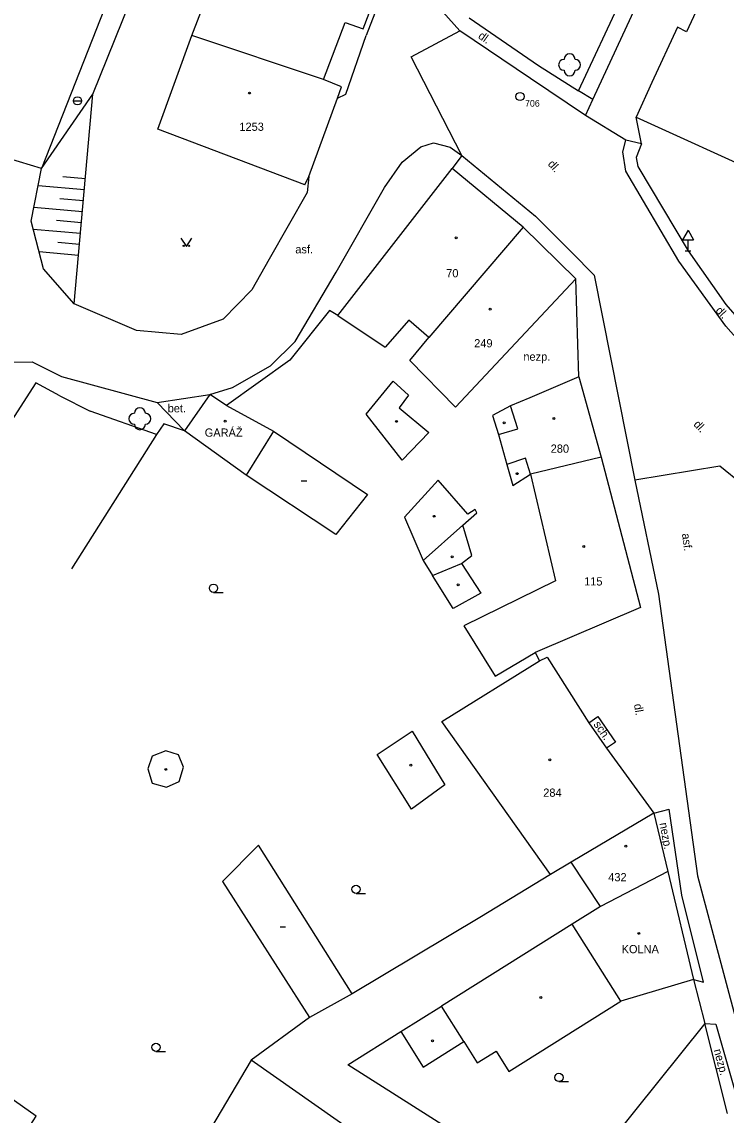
# Model space of a CAD drawing. Extents: x -794191 to -788944, y -1117087 to -1105044.
# Drawn here: x -791499.3 to -791435, y -1110575.3 to -1110475.6 of the extents above; entities that cross this region are included whole.
import ezdxf

# ---------------------------------------------------------------- set-up
doc = ezdxf.new("R2010")
doc.units = 0
for name, color, linetype in [('Doplněk polohopisu', 7, 'Continuous'), ('Doplňkové značky', 7, 'Continuous'), ('Hranice - ploty_ zdi', 7, 'Continuous'), ('Komunikace', 7, 'Continuous'), ('Pomocné popisy', 7, 'Continuous'), ('Popisy budov', 7, 'Continuous'), ('Stavební objekty', 7, 'Continuous'), ('temporary_level_1', 7, 'Continuous'), ('Výškopis', 7, 'Continuous'), ('Zeleň', 7, 'Continuous'), ('Značky druhů budov', 7, 'Continuous'), ('Značky druhů pozemků', 7, 'Continuous'), ('Čísla popisná', 7, 'Continuous')]:
    doc.layers.add(name, color=color, linetype=linetype)

msp = doc.modelspace()

# ---------------------------------------------------------------- linework, layer by layer
at = {"layer": 'Doplněk polohopisu'}
for p, q in [((-791447.17, -1110482.68), (-791433.99, -1110454.22)), ((-791448.48, -1110481.89), (-791436.12, -1110455.44)), ((-791447.17, -1110482.68), (-791448.48, -1110481.89)), ((-791447.83, -1110484.16), (-791447.17, -1110482.68)), ((-791442.72, -1110486.73), (-791443.2, -1110484.3)), ((-791442.72, -1110486.73), (-791444.16, -1110486.41)), ((-791442.72, -1110486.73), (-791443.21, -1110487.98)), ((-791443.21, -1110487.98), (-791443.05, -1110488.81)), ((-791443.05, -1110488.81), (-791438.48, -1110496.48)), ((-791438.48, -1110496.48), (-791435.03, -1110501.38)), ((-791448.43, -1110507.99), (-791448.73, -1110499.06)), ((-791435.03, -1110501.38), (-791429.87, -1110507.37)), ((-791484.42, -1110512.91), (-791486.91, -1110510.32)), ((-791441.6, -1110547.8), (-791440.19, -1110547.41)), ((-791439.04, -1110555.28), (-791440.19, -1110547.41)), ((-791437.07, -1110563.19), (-791439.04, -1110555.28)), ((-791437.98, -1110562.95), (-791437.07, -1110563.19)), ((-791436.94, -1110566.98), (-791435.93, -1110567.04)), ((-791435.93, -1110567.04), (-791433.87, -1110574.26))]:
    msp.add_line(p, q, dxfattribs=at)
msp.add_lwpolyline([(-791458.46, -1110475.25), (-791452.12, -1110479.59), (-791448.48, -1110481.89)], dxfattribs=at)
at = {"layer": 'Doplňkové značky'}
for p, q in [((-791494.555, -1110482.81), (-791493.805, -1110482.81)), ((-791438.48, -1110494.614), (-791438.98, -1110495.48)), ((-791438.48, -1110494.614), (-791437.98, -1110495.48)), ((-791438.98, -1110495.48), (-791437.98, -1110495.48)), ((-791438.48, -1110496.48), (-791438.48, -1110495.48)), ((-791438.73, -1110496.48), (-791438.23, -1110496.48))]:
    msp.add_line(p, q, dxfattribs=at)
msp.add_circle((-791494.18, -1110482.81), 0.375, dxfattribs=at)
at = {"layer": 'Hranice - ploty_ zdi'}
for p, q in [((-791497.47, -1110489), (-791501.86, -1110487.66)), ((-791495.78, -1110509.73), (-791493.03, -1110511.11)), ((-791484.42, -1110512.91), (-791486.3, -1110512.26)), ((-791486.96, -1110513.25), (-791494.74, -1110525.49)), ((-791452.43, -1110533.13), (-791452.04, -1110533.89)), ((-791445.1, -1110541.31), (-791445.93, -1110541.87)), ((-791486.06, -1110545.41), (-791484.9, -1110544.89)), ((-791437.98, -1110562.95), (-791436.94, -1110566.98)), ((-791436.94, -1110566.98), (-791449.96, -1110583.15)), ((-791434.89, -1110575.17), (-791436.94, -1110566.98))]:
    msp.add_line(p, q, dxfattribs=at)
for points in [[(-791497.47, -1110489), (-791492.77, -1110482.22), (-791483.98, -1110460.4)], [(-791470.42, -1110502.4), (-791471.18, -1110501.94), (-791474.8, -1110506.47), (-791480.59, -1110510.61)], [(-791495.78, -1110509.73), (-791497.98, -1110508.55), (-791506.45, -1110521.67)], [(-791486.3, -1110512.26), (-791486.96, -1110513.25), (-791493.03, -1110511.11)], [(-791447.52, -1110539.54), (-791446.7, -1110538.98), (-791445.1, -1110541.31)], [(-791484.9, -1110544.89), (-791484.5, -1110543.59), (-791484.97, -1110542.47), (-791486.12, -1110542.09), (-791487.37, -1110542.58), (-791487.77, -1110543.73), (-791487.36, -1110545.04), (-791486.06, -1110545.41)]]:
    msp.add_lwpolyline(points, dxfattribs=at)
at = {"layer": 'Komunikace'}
for p, q in [((-791485.92, -1110459.63), (-791497.47, -1110489)), ((-791459.3, -1110476.43), (-791460.86, -1110474.69)), ((-791469.71, -1110482.21), (-791467.84, -1110476.85)), ((-791470.47, -1110482.57), (-791469.71, -1110482.21)), ((-791444.16, -1110486.41), (-791447.83, -1110484.16)), ((-791444.43, -1110487.45), (-791444.16, -1110486.41)), ((-791459.13, -1110487.81), (-791452.39, -1110493.32)), ((-791444.16, -1110489.23), (-791444.43, -1110487.45)), ((-791439.33, -1110497.44), (-791444.16, -1110489.23)), ((-791452.39, -1110493.32), (-791449.12, -1110496.62)), ((-791449.12, -1110496.62), (-791447.05, -1110498.71)), ((-791435.04, -1110503.36), (-791439.33, -1110497.44)), ((-791447.05, -1110498.71), (-791443.32, -1110517.42)), ((-791430.08, -1110508.99), (-791435.04, -1110503.36)), ((-791486.91, -1110510.32), (-791482.11, -1110509.61)), ((-791443.32, -1110517.42), (-791441.19, -1110527.82)), ((-791441.19, -1110527.82), (-791437.62, -1110553.5)), ((-791437.62, -1110553.5), (-791432.31, -1110573.44))]:
    msp.add_line(p, q, dxfattribs=at)
for points in [[(-791466.71, -1110472.51), (-791466.26, -1110472.74), (-791467.84, -1110476.85)], [(-791459.13, -1110487.81), (-791463.73, -1110478.8), (-791459.3, -1110476.43)], [(-791447.83, -1110484.16), (-791452.85, -1110480.78), (-791459.3, -1110476.43)], [(-791470.57, -1110498.45), (-791466.17, -1110490.72), (-791464.55, -1110488.4), (-791462.86, -1110487.02), (-791461.69, -1110486.63), (-791460.19, -1110487.04), (-791459.13, -1110487.81), (-791460, -1110488.98)], [(-791476.69, -1110497.25), (-791478.27, -1110500.06), (-791480.89, -1110502.74), (-791484.72, -1110504.12), (-791488.8, -1110503.75), (-791494.48, -1110501.33), (-791497.28, -1110498.14), (-791498.41, -1110493.78), (-791497.47, -1110489)], [(-791473.07, -1110489.73), (-791473.23, -1110491.18), (-791476.69, -1110497.25)], [(-791482.11, -1110509.61), (-791480.04, -1110508.95), (-791476.57, -1110506.97), (-791474.31, -1110504.77), (-791470.57, -1110498.45)], [(-791506.37, -1110520.01), (-791505.52, -1110517.14), (-791507.21, -1110515.87), (-791507.83, -1110514.23), (-791507.19, -1110511.65), (-791505.16, -1110508.46), (-791502.14, -1110506.65), (-791498.31, -1110506.63), (-791495.64, -1110507.97), (-791486.91, -1110510.32)], [(-791433.47, -1110517.85), (-791435.58, -1110516.15), (-791443.32, -1110517.42)]]:
    msp.add_lwpolyline(points, dxfattribs=at)
at = {"layer": 'Stavební objekty'}
for p, q in [((-791483.74, -1110476.85), (-791473.11, -1110448.88)), ((-791430.59, -1110459.25), (-791438.62, -1110476.51)), ((-791468.13, -1110476.25), (-791466.71, -1110472.51)), ((-791471.75, -1110480.87), (-791469.76, -1110475.67)), ((-791469.76, -1110475.67), (-791468.13, -1110476.25)), ((-791486.86, -1110485.39), (-791483.74, -1110476.85)), ((-791471.75, -1110480.87), (-791483.74, -1110476.85)), ((-791439.44, -1110476.1), (-791441.79, -1110481.13)), ((-791438.62, -1110476.51), (-791439.44, -1110476.1)), ((-791470.09, -1110481.55), (-791471.75, -1110480.87)), ((-791470.47, -1110482.57), (-791470.09, -1110481.55)), ((-791473.07, -1110489.73), (-791470.47, -1110482.57)), ((-791473.44, -1110490.49), (-791486.86, -1110485.39)), ((-791470.42, -1110502.4), (-791460, -1110488.98)), ((-791473.44, -1110490.49), (-791473.07, -1110489.73)), ((-791453.53, -1110494.34), (-791462.13, -1110504.39)), ((-791459.69, -1110510.75), (-791448.73, -1110499.06)), ((-791470.42, -1110502.4), (-791466.1, -1110505.29)), ((-791463.86, -1110506.51), (-791462.13, -1110504.39)), ((-791463.86, -1110506.51), (-791459.69, -1110510.75)), ((-791448.43, -1110507.99), (-791452.9, -1110509.89)), ((-791448.43, -1110507.99), (-791446.4, -1110515.3)), ((-791454, -1110512.72), (-791454.67, -1110510.63)), ((-791455.78, -1110513.24), (-791454, -1110512.72)), ((-791476.29, -1110512.95), (-791467.71, -1110518.71)), ((-791453.31, -1110515.41), (-791455.02, -1110515.99)), ((-791452.86, -1110516.86), (-791453.31, -1110515.41)), ((-791446.4, -1110515.3), (-791452.86, -1110516.86)), ((-791446.4, -1110515.3), (-791442.83, -1110529.02)), ((-791454.47, -1110517.89), (-791452.86, -1110516.86)), ((-791452.86, -1110516.86), (-791450.57, -1110526.59)), ((-791461.27, -1110517.4), (-791464.35, -1110520.79)), ((-791450.57, -1110526.59), (-791458.93, -1110530.7)), ((-791442.83, -1110529.02), (-791452.43, -1110533.13)), ((-791458.93, -1110530.7), (-791456.08, -1110535.3)), ((-791456.08, -1110535.3), (-791452.43, -1110533.13)), ((-791452.04, -1110533.89), (-791451.32, -1110533.57)), ((-791460.95, -1110539.41), (-791452.04, -1110533.89)), ((-791451.02, -1110553.39), (-791460.95, -1110539.41)), ((-791441.6, -1110547.8), (-791440.33, -1110553.12)), ((-791469.13, -1110564.28), (-791477.67, -1110550.71)), ((-791446.48, -1110556.3), (-791449.14, -1110552.25)), ((-791440.33, -1110553.12), (-791446.48, -1110556.3)), ((-791440.33, -1110553.12), (-791437.98, -1110562.95)), ((-791446.48, -1110556.3), (-791449.04, -1110557.9)), ((-791449.04, -1110557.9), (-791460.96, -1110565.38)), ((-791444.62, -1110564.94), (-791449.04, -1110557.9)), ((-791437.98, -1110562.95), (-791444.62, -1110564.94)), ((-791464.68, -1110567.71), (-791460.96, -1110565.38)), ((-791458.94, -1110568.61), (-791460.96, -1110565.38)), ((-791454.83, -1110571.34), (-791444.62, -1110564.94)), ((-791473, -1110566.43), (-791478.34, -1110570.31)), ((-791458.94, -1110568.61), (-791457.71, -1110570.57)), ((-791457.71, -1110570.57), (-791455.99, -1110569.48)), ((-791455.99, -1110569.48), (-791454.83, -1110571.34))]:
    msp.add_line(p, q, dxfattribs=at)
for points in [[(-791441.79, -1110481.13), (-791443.2, -1110484.3), (-791419.69, -1110495.02)], [(-791448.73, -1110499.06), (-791453.53, -1110494.34), (-791460, -1110488.98)], [(-791462.13, -1110504.39), (-791463.95, -1110502.83), (-791466.1, -1110505.29)], [(-791480.59, -1110510.61), (-791482.11, -1110509.61), (-791484.42, -1110512.91)], [(-791452.9, -1110509.89), (-791454.67, -1110510.63), (-791456.32, -1110511.52)], [(-791480.59, -1110510.61), (-791476.29, -1110512.95), (-791478.79, -1110516.96), (-791484.42, -1110512.91)], [(-791456.32, -1110511.52), (-791455.78, -1110513.24), (-791455.02, -1110515.99), (-791454.47, -1110517.89)], [(-791467.71, -1110518.71), (-791470.62, -1110522.37), (-791478.79, -1110516.96)], [(-791459.03, -1110521.53), (-791457.76, -1110520.4), (-791457.9, -1110520.09), (-791458.58, -1110520.52), (-791461.27, -1110517.4)], [(-791464.35, -1110520.79), (-791462.63, -1110524.74), (-791461.78, -1110526.1)], [(-791461.78, -1110526.1), (-791459.14, -1110525.02), (-791458.2, -1110524.27), (-791459.03, -1110521.53), (-791462.63, -1110524.74)], [(-791459.14, -1110525.02), (-791457.39, -1110527.72), (-791459.91, -1110529.13), (-791461.78, -1110526.1)], [(-791451.32, -1110533.57), (-791447.52, -1110539.54), (-791445.93, -1110541.87), (-791441.6, -1110547.8)], [(-791441.6, -1110547.8), (-791449.14, -1110552.25), (-791451.02, -1110553.39)], [(-791477.67, -1110550.71), (-791480.95, -1110554.03), (-791473, -1110566.43)], [(-791451.02, -1110553.39), (-791457.46, -1110557.3), (-791469.13, -1110564.28), (-791473, -1110566.43)], [(-791503.18, -1110583.51), (-791497.95, -1110575.43), (-791510.44, -1110566.61), (-791510.84, -1110566.28), (-791511.31, -1110567.01), (-791512.98, -1110569.6)], [(-791449.96, -1110583.15), (-791469.51, -1110570.74), (-791464.68, -1110567.71)], [(-791464.68, -1110567.71), (-791462.65, -1110570.94), (-791458.94, -1110568.61)], [(-791479.12, -1110602.71), (-791476.04, -1110597.84), (-791464.68, -1110579.89), (-791478.34, -1110570.31), (-791482.92, -1110578.08), (-791482.51, -1110578.48), (-791474.96, -1110583.33), (-791484.64, -1110599.39)]]:
    msp.add_lwpolyline(points, dxfattribs=at)
for points in [[(-791462.12, -1110513.05), (-791464.57, -1110515.6), (-791467.84, -1110511.4), (-791465.39, -1110508.39), (-791463.98, -1110509.66), (-791464.84, -1110510.81)], [(-791463.64, -1110540.31), (-791460.66, -1110545.19), (-791463.7, -1110547.43), (-791466.85, -1110542.44)]]:
    msp.add_lwpolyline(points, close=True, dxfattribs=at)
at = {"layer": 'temporary_level_1'}
for radius in [0.375, 0.0005]:
    msp.add_circle((-791453.81, -1110482.42), radius, dxfattribs=at)
at = {"layer": 'Výškopis'}
for p, q in [((-791494.48, -1110501.33), (-791492.77, -1110482.22)), ((-791493.46, -1110489.94), (-791495.52, -1110489.76)), ((-791493.55, -1110490.94), (-791497.78, -1110490.56)), ((-791493.64, -1110491.93), (-791495.8, -1110491.74)), ((-791493.73, -1110492.93), (-791498.16, -1110492.53)), ((-791493.82, -1110493.93), (-791496.09, -1110493.72)), ((-791493.91, -1110494.92), (-791498.21, -1110494.54)), ((-791494, -1110495.92), (-791495.97, -1110495.74)), ((-791494.08, -1110496.91), (-791497.68, -1110496.59))]:
    msp.add_line(p, q, dxfattribs=at)
at = {"layer": 'Zeleň'}
for centre in [(-791449.29, -1110479.53), (-791488.49, -1110511.81)]:
    msp.add_circle(centre, 0.0005, dxfattribs=at)
for centre, start, end in [((-791449.79, -1110479.53), 89.99999, 269.99999), ((-791449.29, -1110479.03), 0, 179.99999), ((-791448.79, -1110479.53), 270, 89.99999), ((-791449.29, -1110480.03), 179.99999, 359.99999), ((-791488.49, -1110511.31), 0, 179.99999), ((-791488.99, -1110511.81), 89.99999, 269.99999), ((-791487.99, -1110511.81), 270, 89.99999), ((-791488.49, -1110512.31), 179.99999, 359.99999)]:
    msp.add_arc(centre, 0.5, start, end, dxfattribs=at)
at = {"layer": 'Značky druhů budov'}
for p, q in [((-791473.77, -1110517.46), (-791473.27, -1110517.46)), ((-791475.7, -1110558.16), (-791475.2, -1110558.16))]:
    msp.add_line(p, q, dxfattribs=at)
for centre in [(-791478.48, -1110482.1), (-791459.63, -1110495.3), (-791456.54, -1110501.82), (-791480.7, -1110512.02), (-791450.71, -1110511.78), (-791465.07, -1110512.05), (-791455.26, -1110512.19), (-791454.06, -1110516.82), (-791461.64, -1110520.71), (-791448, -1110523.46), (-791460.01, -1110524.4), (-791459.46, -1110526.97), (-791451.1, -1110542.92), (-791486.11, -1110543.79), (-791463.78, -1110543.41), (-791444.16, -1110550.8), (-791442.97, -1110558.75), (-791451.92, -1110564.59), (-791461.79, -1110568.56)]:
    msp.add_circle(centre, 0.0875, dxfattribs=at)
at = {"layer": 'Značky druhů pozemků'}
for p, q in [((-791481.77, -1110527.645), (-791480.895, -1110527.645)), ((-791468.77, -1110555.105), (-791467.895, -1110555.105)), ((-791487.02, -1110569.515), (-791486.145, -1110569.515)), ((-791450.26, -1110572.265), (-791449.385, -1110572.265))]:
    msp.add_line(p, q, dxfattribs=at)
msp.add_lwpolyline([(-791484.74, -1110495.34), (-791484.24, -1110496.09), (-791483.74, -1110495.34)], dxfattribs=at)
for centre, radius in [((-791484.49, -1110496.04), 0.05), ((-791483.99, -1110496.04), 0.05), ((-791481.77, -1110527.27), 0.375), ((-791468.77, -1110554.73), 0.375), ((-791487.02, -1110569.14), 0.375), ((-791450.26, -1110571.89), 0.375)]:
    msp.add_circle(centre, radius, dxfattribs=at)

# ---------------------------------------------------------------- texts
at = {"layer": 'Pomocné popisy'}
for s, rotation, p in [('dl.', 324.53576, (-791457.69, -1110477.04)), ('dl.', 312.39472, (-791451.32, -1110488.62)), ('dl.', 313.43191, (-791436.02, -1110501.99)), ('dl.', 312.39472, (-791438.03, -1110512.36)), ('asf.', 277.17232, (-791439.04, -1110522.31)), ('dl.', 279.74025, (-791443.42, -1110537.87)), ('sch.', 305.12117, (-791447.136, -1110539.695)), ('nezp.', 280.06225, (-791441.08, -1110548.71)), ('nezp.', 285.05122, (-791436.15, -1110569.4))]:
    msp.add_text(s, height=0.75, rotation=rotation, dxfattribs=at).set_placement(p)
for s, p in [('asf.', (-791474.31, -1110496.73)), ('nezp.', (-791453.5, -1110506.52)), ('bet.', (-791485.95, -1110511.23))]:
    msp.add_text(s, height=0.75, dxfattribs=at).set_placement(p)
at = {"layer": 'Popisy budov'}
for s, p in [('GARÁŽ', (-791482.57, -1110513.45)), ('KOLNA', (-791444.54, -1110560.56))]:
    msp.add_text(s, height=0.75, dxfattribs=at).set_placement(p)
at = {"layer": 'temporary_level_1'}
msp.add_text('706', height=0.6, dxfattribs=at).set_placement((-791453.35, -1110483.34))
at = {"layer": 'Čísla popisná'}
for s, p in [('1253', (-791479.41, -1110485.55)), ('70', (-791460.54, -1110498.91)), ('249', (-791457.99, -1110505.3)), ('280', (-791451.01, -1110514.91)), ('115', (-791447.96, -1110527.02)), ('284', (-791451.69, -1110546.29)), ('432', (-791445.76, -1110554))]:
    msp.add_text(s, height=0.75, dxfattribs=at).set_placement(p)

doc.saveas('drawing.dxf')
